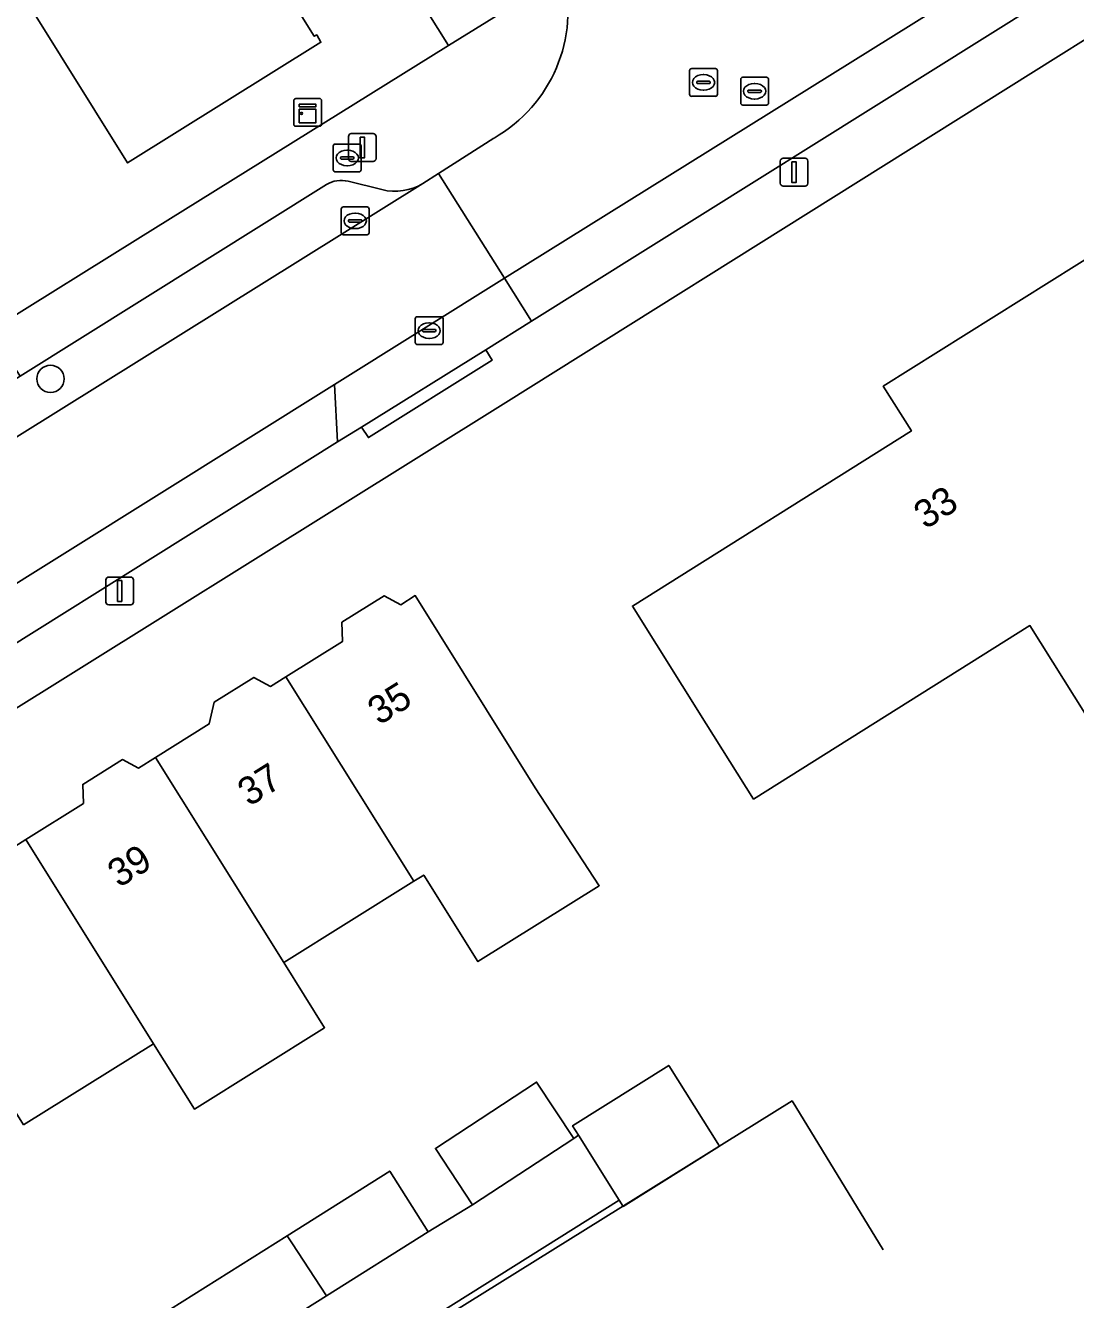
# Model space of a CAD drawing. Extents: x 159664 to 160323, y 385312 to 386115.
# Drawn here: x 160065.41 to 160103.17, y 385585.55 to 385631.36 of the extents above; entities that cross this region are included whole.
import ezdxf

# ---------------------------------------------------------------- set-up
doc = ezdxf.new("R2010")
doc.units = 0
for name, color, linetype in [('IMGEO_Boom', 7, 'Continuous'), ('IMGEO_Brandkraan', 7, 'Continuous'), ('IMGEO_Erf', 7, 'Continuous'), ('IMGEO_Kast', 7, 'Continuous'), ('IMGEO_Kolk', 7, 'Continuous'), ('IMGEO_Lichtmast', 7, 'Continuous'), ('IMGEO_Muur', 7, 'Continuous'), ('IMGEO_Pand', 7, 'Continuous'), ('IMGEO_Pand_nummerreeks', 7, 'Continuous'), ('IMGEO_Parkeervlak_open', 7, 'Continuous'), ('IMGEO_Rijbaan_lokaal_open', 7, 'Continuous'), ('IMGEO_Rioolput', 7, 'Continuous'), ('IMGEO_Voetpad_open', 7, 'Continuous')]:
    doc.layers.add(name, color=color, linetype=linetype)

msp = doc.modelspace()

# ---------------------------------------------------------------- linework, layer by layer
at = {"layer": 'IMGEO_Boom'}
msp.add_circle((160066.309, 385618.654), 0.489, dxfattribs=at)
at = {"layer": 'IMGEO_Brandkraan'}
for p, q in [((160076.48, 385626.175), (160076.48, 385627.027)), ((160076.555, 385627.101), (160077.407, 385627.101)), ((160076.968, 385626.881), (160076.993, 385626.881)), ((160077.481, 385627.027), (160077.481, 385626.175)), ((160076.739, 385626.595), (160076.739, 385626.607)), ((160077.177, 385626.558), (160076.779, 385626.558)), ((160076.782, 385626.644), (160077.18, 385626.644)), ((160076.991, 385626.321), (160076.966, 385626.321)), ((160077.223, 385626.607), (160077.223, 385626.595)), ((160077.407, 385626.101), (160076.555, 385626.101))]:
    msp.add_line(p, q, dxfattribs=at)
for points in [[(160076.48, 385626.175), (160076.48, 385627.027)], [(160076.555, 385627.101), (160077.407, 385627.101)], [(160077.481, 385627.027), (160077.481, 385626.175)], [(160077.407, 385626.101), (160076.555, 385626.101)]]:
    msp.add_lwpolyline(points, dxfattribs=at)
for centre, radius, start, end in [((160076.557, 385627.025), 0.0765, 91.552, 178.448), ((160076.557, 385627.025), 0.0765, 91.552, 178.448), ((160077.405, 385627.025), 0.0765, 1.552, 88.448), ((160077.405, 385627.025), 0.0765, 1.552, 88.448), ((160076.779, 385626.604), 0.0403, 85.8775, 175.7526), ((160076.776, 385626.594), 0.0366, 178.938, 274.7102), ((160077.18, 385626.601), 0.043, 264.8664, 352.4533), ((160077.184, 385626.606), 0.0386, 1.7309, 96.639), ((160076.557, 385626.177), 0.0765, 181.552, 268.448), ((160076.557, 385626.177), 0.0765, 181.552, 268.448), ((160077.405, 385626.177), 0.0765, 271.552, 358.448), ((160077.405, 385626.177), 0.0765, 271.552, 358.448)]:
    msp.add_arc(centre, radius, start, end, dxfattribs=at)
for centre, major_axis, ratio, start_param, end_param in [((160076.967, 385626.601), (-0.387, 0.002), 0.722429, 4.712389, 7.853982), ((160076.992, 385626.601), (-0.39, 0.002), 0.717154, 1.570796, 4.712389)]:
    msp.add_ellipse(centre, major_axis=major_axis, ratio=ratio, start_param=start_param, end_param=end_param, dxfattribs=at)
at = {"layer": 'IMGEO_Erf'}
for points in [[(160017.449, 385622.082), (160031.258, 385599.938), (160064.443, 385620.579), (160069.453, 385623.695), (160080.62, 385630.641), (160064.611, 385656.182)], [(160109.844, 385634.843), (160082.689, 385617.809), (160039.832, 385591.044)], [(160064.89, 385601.758), (160065.42, 385602.089), (160067.495, 385603.385), (160067.471, 385604.069), (160068.9, 385604.962), (160069.476, 385604.656), (160070.085, 385605.036), (160072.019, 385606.244), (160072.201, 385607.032), (160073.619, 385607.917), (160074.225, 385607.595), (160074.778, 385607.941), (160076.808, 385609.208), (160076.784, 385609.902), (160078.308, 385610.854), (160078.909, 385610.535), (160079.427, 385610.859), (160083.743, 385603.949), (160086.045, 385600.429), (160081.679, 385597.697), (160079.73, 385600.812), (160079.378, 385600.592), (160074.697, 385597.668), (160076.167, 385595.32), (160071.487, 385592.397), (160070.017, 385594.745), (160065.337, 385591.822)], [(160070.629, 385585.198), (160074.817, 385587.836), (160078.512, 385590.163), (160079.889, 385587.977), (160081.487, 385588.95), (160080.155, 385590.977), (160083.793, 385593.368), (160085.125, 385591.341), (160085.3, 385591.457), (160085.087, 385591.796), (160088.545, 385593.966), (160090.367, 385591.062), (160086.909, 385588.892), (160086.763, 385589.124), (160069.498, 385578.283)]]:
    msp.add_lwpolyline(points, dxfattribs=at)
for points in [[(160065.496, 385632.169), (160061.805, 385638.087), (160068.761, 385642.426), (160068.923, 385642.16), (160068.837, 385642.108), (160072.376, 385636.448), (160075.796, 385630.976), (160075.883, 385631.026), (160076.037, 385630.759), (160069.082, 385626.42)], [(160118.08, 385600.493), (160110.393, 385595.668), (160101.534, 385609.785), (160091.592, 385603.545), (160089.894, 385606.251), (160087.236, 385610.486), (160097.269, 385616.782), (160096.26, 385618.39), (160105.213, 385624.009), (160105.385, 385623.734), (160110.331, 385626.817), (160114.874, 385619.563), (160110.805, 385617.016), (160109.25, 385619.499), (160108.384, 385618.956), (160111.038, 385614.719), (160119.437, 385601.344)]]:
    msp.add_lwpolyline(points, close=True, dxfattribs=at)
at = {"layer": 'IMGEO_Kast'}
for p, q in [((160075.059, 385627.814), (160075.059, 385628.655)), ((160075.059, 385628.655), (160075.059, 385627.814)), ((160075.134, 385628.739), (160075.975, 385628.739)), ((160075.975, 385628.739), (160075.134, 385628.739)), ((160076.059, 385628.664), (160076.059, 385627.823)), ((160076.059, 385627.823), (160076.059, 385628.664)), ((160075.984, 385627.739), (160075.143, 385627.739)), ((160075.143, 385627.739), (160075.984, 385627.739))]:
    msp.add_line(p, q, dxfattribs=at)
for points in [[(160075.254, 385628.529), (160075.854, 385628.529), (160075.854, 385628.444), (160075.254, 385628.444), (160075.254, 385628.529)], [(160075.254, 385628.354), (160075.854, 385628.354), (160075.854, 385627.865), (160075.254, 385627.865), (160075.254, 385628.354)]]:
    msp.add_lwpolyline(points, dxfattribs=at)
msp.add_circle((160075.338, 385628.203), 0.0377, dxfattribs=at)
for centre, start, end in [((160075.137, 385628.661), 92.4484, 184.2845), ((160075.137, 385628.661), 92.4484, 184.2845), ((160075.981, 385628.661), 2.4484, 94.2845), ((160075.981, 385628.661), 2.4484, 94.2845), ((160075.137, 385627.817), 182.4484, 274.2845), ((160075.137, 385627.817), 182.4484, 274.2845), ((160075.981, 385627.817), 272.4484, 4.2845), ((160075.981, 385627.817), 272.4484, 4.2845)]:
    msp.add_arc(centre, 0.0779, start, end, dxfattribs=at)
at = {"layer": 'IMGEO_Kolk'}
for p, q in [((160076.766, 385623.912), (160076.766, 385624.764)), ((160076.841, 385624.838), (160077.693, 385624.838)), ((160077.254, 385624.618), (160077.279, 385624.618)), ((160077.767, 385624.764), (160077.767, 385623.912)), ((160077.025, 385624.332), (160077.025, 385624.344)), ((160077.463, 385624.295), (160077.065, 385624.295)), ((160077.068, 385624.381), (160077.466, 385624.381)), ((160077.277, 385624.058), (160077.252, 385624.058)), ((160077.509, 385624.344), (160077.509, 385624.332)), ((160077.693, 385623.838), (160076.841, 385623.838)), ((160079.426, 385619.965), (160079.426, 385620.817)), ((160079.501, 385620.891), (160080.353, 385620.891)), ((160080.427, 385620.817), (160080.427, 385619.965)), ((160079.685, 385620.385), (160079.685, 385620.397)), ((160080.123, 385620.348), (160079.725, 385620.348)), ((160079.728, 385620.434), (160080.126, 385620.434)), ((160079.914, 385620.671), (160079.939, 385620.671)), ((160080.169, 385620.397), (160080.169, 385620.385)), ((160080.353, 385619.891), (160079.501, 385619.891)), ((160079.937, 385620.111), (160079.912, 385620.111))]:
    msp.add_line(p, q, dxfattribs=at)
for points in [[(160076.766, 385623.912), (160076.766, 385624.764)], [(160076.841, 385624.838), (160077.693, 385624.838)], [(160077.767, 385624.764), (160077.767, 385623.912)], [(160077.693, 385623.838), (160076.841, 385623.838)], [(160079.426, 385619.965), (160079.426, 385620.817)], [(160079.501, 385620.891), (160080.353, 385620.891)], [(160080.427, 385620.817), (160080.427, 385619.965)], [(160080.353, 385619.891), (160079.501, 385619.891)]]:
    msp.add_lwpolyline(points, dxfattribs=at)
for centre, radius, start, end in [((160076.843, 385624.762), 0.0765, 91.552, 178.448), ((160076.843, 385624.762), 0.0765, 91.552, 178.448), ((160077.691, 385624.762), 0.0765, 1.552, 88.448), ((160077.691, 385624.762), 0.0765, 1.552, 88.448), ((160077.065, 385624.341), 0.0403, 85.8775, 175.7526), ((160077.062, 385624.331), 0.0366, 178.938, 274.7102), ((160077.466, 385624.338), 0.043, 264.8664, 352.4533), ((160077.47, 385624.343), 0.0386, 1.7309, 96.639), ((160076.843, 385623.914), 0.0765, 181.552, 268.448), ((160076.843, 385623.914), 0.0765, 181.552, 268.448), ((160077.691, 385623.914), 0.0765, 271.552, 358.448), ((160077.691, 385623.914), 0.0765, 271.552, 358.448), ((160079.503, 385620.815), 0.0765, 91.552, 178.448), ((160079.503, 385620.815), 0.0765, 91.552, 178.448), ((160080.351, 385620.815), 0.0765, 1.552, 88.448), ((160080.351, 385620.815), 0.0765, 1.552, 88.448), ((160079.725, 385620.394), 0.0403, 85.8775, 175.7526), ((160079.722, 385620.384), 0.0366, 178.938, 274.7102), ((160080.126, 385620.391), 0.043, 264.8664, 352.4533), ((160080.13, 385620.396), 0.0386, 1.7309, 96.639), ((160079.503, 385619.967), 0.0765, 181.552, 268.448), ((160079.503, 385619.967), 0.0765, 181.552, 268.448), ((160080.351, 385619.967), 0.0765, 271.552, 358.448), ((160080.351, 385619.967), 0.0765, 271.552, 358.448)]:
    msp.add_arc(centre, radius, start, end, dxfattribs=at)
for centre, major_axis, ratio, start_param, end_param in [((160077.253, 385624.338), (-0.387, 0.002), 0.722429, 4.712389, 7.853982), ((160077.278, 385624.338), (-0.39, 0.002), 0.717154, 1.570796, 4.712389), ((160079.913, 385620.391), (-0.387, 0.002), 0.722429, 4.712389, 7.853982), ((160079.938, 385620.391), (-0.39, 0.002), 0.717154, 1.570796, 4.712389)]:
    msp.add_ellipse(centre, major_axis=major_axis, ratio=ratio, start_param=start_param, end_param=end_param, dxfattribs=at)
at = {"layer": 'IMGEO_Lichtmast'}
for p, q in [((160077.026, 385626.575), (160077.026, 385627.375)), ((160077.026, 385627.375), (160077.026, 385626.575)), ((160077.126, 385627.475), (160077.916, 385627.475)), ((160077.916, 385627.475), (160077.126, 385627.475)), ((160078.016, 385627.375), (160078.016, 385626.575)), ((160078.016, 385626.575), (160078.016, 385627.375)), ((160077.916, 385626.475), (160077.126, 385626.475)), ((160077.126, 385626.475), (160077.916, 385626.475)), ((160092.555, 385625.689), (160092.555, 385626.489)), ((160092.555, 385626.489), (160092.555, 385625.689)), ((160092.655, 385626.589), (160093.445, 385626.589)), ((160093.445, 385626.589), (160092.655, 385626.589)), ((160093.545, 385626.489), (160093.545, 385625.689)), ((160093.545, 385625.689), (160093.545, 385626.489)), ((160093.445, 385625.589), (160092.655, 385625.589)), ((160092.655, 385625.589), (160093.445, 385625.589)), ((160068.303, 385610.629), (160068.303, 385611.429)), ((160068.303, 385611.429), (160068.303, 385610.629)), ((160068.403, 385611.529), (160069.193, 385611.529)), ((160069.193, 385611.529), (160068.403, 385611.529)), ((160069.293, 385611.429), (160069.293, 385610.629)), ((160069.293, 385610.629), (160069.293, 385611.429)), ((160069.193, 385610.529), (160068.403, 385610.529)), ((160068.403, 385610.529), (160069.193, 385610.529))]:
    msp.add_line(p, q, dxfattribs=at)
for points in [[(160077.446, 385627.35), (160077.596, 385627.35), (160077.596, 385626.6), (160077.446, 385626.6), (160077.446, 385627.35)], [(160092.975, 385626.464), (160093.125, 385626.464), (160093.125, 385625.714), (160092.975, 385625.714), (160092.975, 385626.464)], [(160068.723, 385611.404), (160068.873, 385611.404), (160068.873, 385610.654), (160068.723, 385610.654), (160068.723, 385611.404)]]:
    msp.add_lwpolyline(points, dxfattribs=at)
for centre, start, end in [((160077.126, 385627.375), 90, 180), ((160077.126, 385627.375), 90, 180), ((160077.916, 385627.375), 0, 90), ((160077.916, 385627.375), 360, 90), ((160077.126, 385626.575), 180, 270), ((160077.126, 385626.575), 180, 270), ((160077.916, 385626.575), 270, 0), ((160077.916, 385626.575), 270, 0), ((160092.655, 385626.489), 90, 180), ((160092.655, 385626.489), 90, 180), ((160093.445, 385626.489), 0, 90), ((160093.445, 385626.489), 360, 90), ((160092.655, 385625.689), 180, 270), ((160092.655, 385625.689), 180, 270), ((160093.445, 385625.689), 270, 0), ((160093.445, 385625.689), 270, 0), ((160068.403, 385611.429), 90, 180), ((160068.403, 385611.429), 90, 180), ((160069.193, 385611.429), 0, 90), ((160069.193, 385611.429), 360, 90), ((160068.403, 385610.629), 180, 270), ((160068.403, 385610.629), 180, 270), ((160069.193, 385610.629), 270, 0), ((160069.193, 385610.629), 270, 0)]:
    msp.add_arc(centre, 0.1, start, end, dxfattribs=at)
at = {"layer": 'IMGEO_Muur'}
for points in [[(160064.443, 385620.579), (160069.453, 385623.695)], [(160072.724, 385569.128), (160067.695, 385576.945), (160092.981, 385592.69), (160096.249, 385587.332)]]:
    msp.add_lwpolyline(points, dxfattribs=at)
at = {"layer": 'IMGEO_Pand'}
for points in [[(160065.496, 385632.169), (160069.082, 385626.42), (160076.037, 385630.759), (160075.883, 385631.026), (160075.796, 385630.976), (160072.376, 385636.448)], [(160118.08, 385600.493), (160119.437, 385601.344), (160111.038, 385614.719), (160108.384, 385618.956), (160109.25, 385619.499), (160110.805, 385617.016), (160114.874, 385619.563), (160110.331, 385626.817), (160105.385, 385623.734), (160105.213, 385624.009), (160096.26, 385618.39), (160097.269, 385616.782), (160087.236, 385610.486), (160089.894, 385606.251), (160091.592, 385603.545), (160101.534, 385609.785), (160110.393, 385595.668)], [(160079.73, 385600.812), (160081.679, 385597.697), (160086.045, 385600.429), (160083.743, 385603.949), (160079.427, 385610.859), (160078.909, 385610.535), (160078.308, 385610.854), (160076.784, 385609.902), (160076.808, 385609.208), (160074.778, 385607.941), (160079.378, 385600.592)], [(160074.697, 385597.668), (160079.378, 385600.592), (160074.778, 385607.941), (160074.225, 385607.595), (160073.619, 385607.917), (160072.201, 385607.032), (160072.019, 385606.244), (160070.085, 385605.036)], [(160070.085, 385605.036), (160069.476, 385604.656), (160068.9, 385604.962), (160067.471, 385604.069), (160067.495, 385603.385), (160065.42, 385602.089), (160070.017, 385594.745), (160071.487, 385592.397), (160076.167, 385595.32), (160074.697, 385597.668)], [(160065.337, 385591.822), (160070.017, 385594.745), (160065.42, 385602.089), (160064.89, 385601.758), (160064.284, 385602.08), (160062.745, 385601.119), (160062.768, 385600.448), (160060.733, 385599.177)], [(160085.087, 385591.796), (160085.3, 385591.457), (160086.763, 385589.124), (160086.909, 385588.892), (160090.367, 385591.062), (160088.545, 385593.966)], [(160085.125, 385591.341), (160083.793, 385593.368), (160080.155, 385590.977), (160081.487, 385588.95)], [(160079.889, 385587.977), (160078.512, 385590.163), (160074.817, 385587.836), (160074.984, 385587.581), (160076.234, 385585.675)], [(160076.234, 385585.675), (160074.984, 385587.581), (160074.817, 385587.836), (160070.629, 385585.198), (160071.405, 385583.967), (160072.006, 385583.012)]]:
    msp.add_lwpolyline(points, close=True, dxfattribs=at)
at = {"layer": 'IMGEO_Parkeervlak_open'}
for points in [[(160082.634, 385622.272), (160083.602, 385620.732), (160101.958, 385632.21), (160101.009, 385633.741)], [(160082.634, 385622.272), (160076.521, 385618.456), (160076.635, 385616.392), (160077.493, 385616.924), (160081.964, 385619.698), (160083.602, 385620.732)], [(160076.635, 385616.392), (160076.521, 385618.456), (160041.4, 385596.489), (160033.793, 385591.722), (160034.726, 385590.203), (160058.168, 385604.829)]]:
    msp.add_lwpolyline(points, close=True, dxfattribs=at)
for points in [[(160039.074, 385600.343), (160079.702, 385625.683)], [(160076.239, 385625.644), (160065.214, 385618.75), (160060.081, 385615.58), (160040.596, 385603.428)], [(160078.231, 385625.46), (160077.01, 385625.763)]]:
    msp.add_lwpolyline(points, dxfattribs=at)
for centre, radius, start, end in [((160076.767, 385624.783), 1.01, 76.0598, 121.4884), ((160078.698, 385627.344), 1.941, 256.0838, 301.1567)]:
    msp.add_arc(centre, radius, start, end, dxfattribs=at)
at = {"layer": 'IMGEO_Rijbaan_lokaal_open'}
msp.add_lwpolyline([(160082.259, 385627.317), (160080.267, 385626.04), (160082.634, 385622.272), (160101.009, 385633.741), (160098.684, 385637.492), (160096.32, 385636.028)], dxfattribs=at)
msp.add_lwpolyline([(160039.074, 385600.343), (160041.4, 385596.489), (160076.521, 385618.456), (160082.634, 385622.272), (160080.267, 385626.04), (160079.702, 385625.683)], close=True, dxfattribs=at)
msp.add_arc((160079.647, 385631.901), 5.276, 299.6815, 14.4264, dxfattribs=at)
at = {"layer": 'IMGEO_Rioolput'}
for p, q in [((160089.293, 385628.891), (160089.293, 385629.743)), ((160089.368, 385629.817), (160090.22, 385629.817)), ((160089.781, 385629.597), (160089.806, 385629.597)), ((160090.294, 385629.743), (160090.294, 385628.891)), ((160091.206, 385629.5), (160092.058, 385629.5)), ((160089.552, 385629.311), (160089.552, 385629.323)), ((160089.99, 385629.274), (160089.592, 385629.274)), ((160089.595, 385629.36), (160089.993, 385629.36)), ((160089.804, 385629.037), (160089.779, 385629.037)), ((160090.036, 385629.323), (160090.036, 385629.311)), ((160091.131, 385628.574), (160091.131, 385629.426)), ((160091.39, 385628.994), (160091.39, 385629.006)), ((160091.433, 385629.043), (160091.831, 385629.043)), ((160091.619, 385629.28), (160091.644, 385629.28)), ((160091.874, 385629.006), (160091.874, 385628.994)), ((160092.132, 385629.426), (160092.132, 385628.574)), ((160090.22, 385628.817), (160089.368, 385628.817)), ((160091.828, 385628.957), (160091.43, 385628.957)), ((160091.642, 385628.72), (160091.617, 385628.72)), ((160092.058, 385628.5), (160091.206, 385628.5))]:
    msp.add_line(p, q, dxfattribs=at)
for points in [[(160089.293, 385628.891), (160089.293, 385629.743)], [(160089.368, 385629.817), (160090.22, 385629.817)], [(160090.294, 385629.743), (160090.294, 385628.891)], [(160091.206, 385629.5), (160092.058, 385629.5)], [(160091.131, 385628.574), (160091.131, 385629.426)], [(160092.132, 385629.426), (160092.132, 385628.574)], [(160090.22, 385628.817), (160089.368, 385628.817)], [(160092.058, 385628.5), (160091.206, 385628.5)]]:
    msp.add_lwpolyline(points, dxfattribs=at)
for centre, radius, start, end in [((160089.37, 385629.741), 0.0765, 91.552, 178.448), ((160089.37, 385629.741), 0.0765, 91.552, 178.448), ((160090.218, 385629.741), 0.0765, 1.552, 88.448), ((160090.218, 385629.741), 0.0765, 1.552, 88.448), ((160091.208, 385629.424), 0.0765, 91.552, 178.448), ((160091.208, 385629.424), 0.0765, 91.552, 178.448), ((160092.056, 385629.424), 0.0765, 1.552, 88.448), ((160092.056, 385629.424), 0.0765, 1.552, 88.448), ((160089.592, 385629.32), 0.0403, 85.8775, 175.7526), ((160089.589, 385629.31), 0.0366, 178.938, 274.7102), ((160089.993, 385629.317), 0.043, 264.8664, 352.4533), ((160089.997, 385629.322), 0.0386, 1.7309, 96.639), ((160091.43, 385629.003), 0.0403, 85.8775, 175.7526), ((160091.835, 385629.005), 0.0386, 1.7309, 96.639), ((160089.37, 385628.893), 0.0765, 181.552, 268.448), ((160089.37, 385628.893), 0.0765, 181.552, 268.448), ((160090.218, 385628.893), 0.0765, 271.552, 358.448), ((160090.218, 385628.893), 0.0765, 271.552, 358.448), ((160091.208, 385628.576), 0.0765, 181.552, 268.448), ((160091.208, 385628.576), 0.0765, 181.552, 268.448), ((160091.427, 385628.993), 0.0366, 178.938, 274.7102), ((160091.831, 385629), 0.043, 264.8664, 352.4533), ((160092.056, 385628.576), 0.0765, 271.552, 358.448), ((160092.056, 385628.576), 0.0765, 271.552, 358.448)]:
    msp.add_arc(centre, radius, start, end, dxfattribs=at)
for centre, major_axis, ratio, start_param, end_param in [((160089.78, 385629.317), (-0.387, 0.002), 0.722429, 4.712389, 7.853982), ((160089.805, 385629.317), (-0.39, 0.002), 0.717154, 1.570796, 4.712389), ((160091.618, 385629), (-0.387, 0.002), 0.722429, 4.712389, 7.853982), ((160091.643, 385629), (-0.39, 0.002), 0.717154, 1.570796, 4.712389)]:
    msp.add_ellipse(centre, major_axis=major_axis, ratio=ratio, start_param=start_param, end_param=end_param, dxfattribs=at)
at = {"layer": 'IMGEO_Voetpad_open'}
for points in [[(159998.849, 385761.302), (160000.701, 385758.339), (160014.433, 385736.365), (160015.23, 385735.089), (160038.833, 385697.318), (160040.91, 385693.995), (160064.559, 385656.15), (160064.611, 385656.182), (160080.62, 385630.641), (160084.756, 385633.215)], [(160031.371, 385583.135), (160032.447, 385581.389), (160034.566, 385582.74), (160037.993, 385584.925), (160038.327, 385585.134), (160039.724, 385586.702), (160041.577, 385587.202), (160042.034, 385587.487), (160039.832, 385591.044), (160082.689, 385617.809), (160109.844, 385634.843), (160144.925, 385656.737), (160153.937, 385662.319), (160154.019, 385662.222), (160157.604, 385664.439), (160157.464, 385664.678), (160157.932, 385664.971), (160159.148, 385665.732), (160193.313, 385687.116)], [(160167.042, 385672.706), (160144.23, 385658.564), (160101.958, 385632.21), (160083.602, 385620.732), (160081.964, 385619.698), (160082.192, 385619.326), (160077.743, 385616.542), (160077.493, 385616.924), (160076.635, 385616.392), (160058.168, 385604.829), (160034.726, 385590.203), (160033.793, 385591.722), (160033.29, 385591.441)], [(160084.756, 385633.215), (160080.62, 385630.641), (160069.453, 385623.695), (160064.443, 385620.579), (160031.258, 385599.938), (160028.969, 385598.514)], [(160079.702, 385625.683), (160080.267, 385626.04), (160082.259, 385627.317)], [(160040.596, 385603.428), (160060.081, 385615.58), (160059.85, 385615.954), (160064.981, 385619.123), (160065.214, 385618.75), (160076.239, 385625.644)], [(160077.01, 385625.763), (160078.231, 385625.46)], [(160069.498, 385578.283), (160086.763, 385589.124), (160085.3, 385591.457), (160085.125, 385591.341), (160081.487, 385588.95), (160079.889, 385587.977), (160076.234, 385585.675), (160072.006, 385583.012)]]:
    msp.add_lwpolyline(points, dxfattribs=at)
msp.add_lwpolyline([(160077.493, 385616.924), (160077.743, 385616.542), (160082.192, 385619.326), (160081.964, 385619.698)], close=True, dxfattribs=at)
for centre, radius, start, end in [((160079.647, 385631.901), 5.276, 299.6815, 14.4264), ((160076.767, 385624.783), 1.01, 76.0598, 121.4884), ((160078.698, 385627.344), 1.941, 256.0838, 301.1567)]:
    msp.add_arc(centre, radius, start, end, dxfattribs=at)

# ---------------------------------------------------------------- texts
at = {"layer": 'IMGEO_Pand_nummerreeks'}
for s, rotation, p in [('33', 32.1095, (160097.77, 385613.224)), ('35', 32.0065, (160078.127, 385606.178)), ('37', 32.0065, (160073.451, 385603.256)), ('39', 32.0054, (160068.774, 385600.333))]:
    msp.add_text(s, height=1, rotation=rotation, dxfattribs=at).set_placement(p)

doc.saveas('drawing.dxf')
